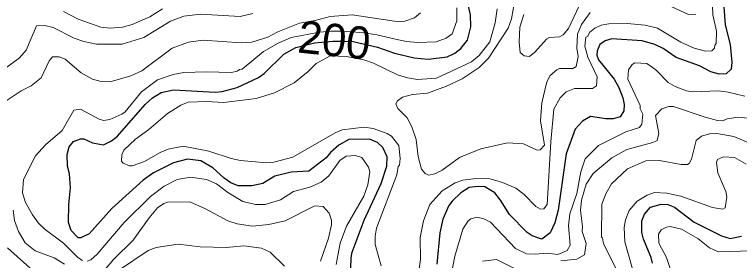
# Model space of a CAD drawing. Extents: x 673.3 to 698.5, y 6984.3 to 7012.3.
# Drawn here: x 688.869 to 690.66, y 6985.574 to 6986.181 of the extents above; entities that cross this region are included whole.
import ezdxf
from ezdxf.enums import TextEntityAlignment as Align

# ---------------------------------------------------------------- set-up
doc = ezdxf.new("R2010")
doc.units = 0
doc.header["$LTSCALE"] = 0.032
doc.layers.add('1', color=7, linetype='Continuous', lineweight=25)
doc.layers.add('2', color=7, linetype='Continuous', lineweight=13)
doc.layers.add('61', color=7, linetype='Continuous')

msp = doc.modelspace()

# ---------------------------------------------------------------- linework, layer by layer
at = {"layer": '1'}
for points in [[(689.7661, 6986.1009), (689.808, 6986.086), (689.8561, 6986.0745), (689.8907, 6986.0716), (689.9378, 6986.0772), (689.9565, 6986.0857), (689.972, 6986.0972), (689.9879, 6986.1185), (689.9961, 6986.1511), (689.9954, 6986.1805), (689.989, 6986.2094)], [(690.6217, 6986.1996), (690.6249, 6986.1563), (690.6371, 6986.1077), (690.6411, 6986.0637), (690.6393, 6986.0469), (690.6274, 6986.0349), (690.6099, 6986.0342), (690.589, 6986.0396), (690.5616, 6986.0551), (690.5037, 6986.0755), (690.4716, 6986.0972), (690.4509, 6986.1073), (690.4199, 6986.1163), (690.3447, 6986.1212), (690.3285, 6986.1163), (690.3146, 6986.1073), (690.308, 6986.0921), (690.3073, 6986.0809), (690.3113, 6986.0694), (690.3506, 6986.0216), (690.3618, 6986.0017), (690.3715, 6985.9761), (690.3748, 6985.9595), (690.374, 6985.9433), (690.3653, 6985.9293), (690.348, 6985.9242)], [(689.6997, 6985.5552), (689.7005, 6985.581), (689.7034, 6985.5947), (689.7328, 6985.6737), (689.7749, 6985.7644), (689.7892, 6985.807), (689.7899, 6985.8302), (689.7787, 6985.8533), (689.7656, 6985.8654), (689.7457, 6985.8737), (689.6951, 6985.8729), (689.6702, 6985.8591), (689.6493, 6985.8411), (689.6392, 6985.8278), (689.5965, 6985.7951), (689.5528, 6985.7922), (689.5125, 6985.7824), (689.4826, 6985.7642), (689.4553, 6985.7583), (689.4216, 6985.7588), (689.4035, 6985.766), (689.387, 6985.7774), (689.3593, 6985.8028), (689.3293, 6985.82), (689.2966, 6985.824), (689.2619, 6985.8151), (689.2121, 6985.7903), (689.1869, 6985.7723), (689.1098, 6985.7023), (689.0532, 6985.64), (689.0332, 6985.6302), (689.026, 6985.6304), (689.0094, 6985.6486), (689.0027, 6985.6677), (689.0035, 6985.7123), (689.0076, 6985.7538), (689.0052, 6985.7885), (689.0002, 6985.8068), (688.9994, 6985.8362), (689.0044, 6985.8549), (689.0149, 6985.8678), (689.0319, 6985.8744), (689.04, 6985.8744), (689.0617, 6985.8643), (689.0886, 6985.8599), (689.1087, 6985.8698), (689.1238, 6985.8809), (689.1921, 6985.9597), (689.21, 6985.9755), (689.2314, 6985.9893), (689.2615, 6985.9959), (689.3649, 6985.9894), (689.3818, 6985.9912), (689.4194, 6986.0012), (689.472, 6986.0261), (689.486, 6986.0362), (689.5341, 6986.0837), (689.564, 6986.1003), (689.61, 6986.1115), (689.6555, 6986.1156), (689.6839, 6986.1159), (689.706, 6986.1146), (689.7661, 6986.1009)], [(690.348, 6985.9242), (690.3295, 6985.9243), (690.292, 6985.9296), (690.272, 6985.9182), (690.2542, 6985.8986), (690.2316, 6985.8373), (690.212, 6985.6983), (690.2036, 6985.667), (690.1925, 6985.6427), (690.1718, 6985.6271), (690.1479, 6985.6349), (690.1351, 6985.6436), (690.0919, 6985.6874), (690.07, 6985.7233), (690.0558, 6985.7415), (690.0309, 6985.7561), (690.0145, 6985.7572), (689.9919, 6985.7548), (689.972, 6985.7413), (689.9502, 6985.721), (689.9419, 6985.7097), (689.9272, 6985.6765), (689.9196, 6985.6429), (689.9121, 6985.5653)], [(690.4448, 6985.5673), (690.4414, 6985.582), (690.4226, 6985.6273), (690.4188, 6985.6435), (690.4188, 6985.6722), (690.4251, 6985.6883), (690.44, 6985.7059), (690.4669, 6985.7132), (690.4831, 6985.7124), (690.4994, 6985.7059), (690.548, 6985.669), (690.6155, 6985.6348), (690.6366, 6985.6289), (690.6646, 6985.6345)]]:
    msp.add_lwpolyline(points, dxfattribs=at)
at = {"layer": '2'}
for points in [[(690.1054, 6986.2165), (690.0972, 6986.1712), (690.0888, 6986.1479), (690.04, 6986.0738), (690.0173, 6986.0504), (689.9748, 6986.0225), (689.9361, 6986.0045), (689.8894, 6985.9877), (689.8522, 6985.9843), (689.8274, 6985.9772), (689.8154, 6985.9688), (689.8114, 6985.9607), (689.8164, 6985.9492), (689.8389, 6985.9266), (689.851, 6985.9041), (689.8617, 6985.8728), (689.8666, 6985.8308), (689.8747, 6985.7993), (689.8836, 6985.7892), (689.8915, 6985.785)], [(689.8657, 6985.5318), (689.8722, 6985.5769), (689.8709, 6985.6306), (689.8793, 6985.6725), (689.8947, 6985.7127), (689.9255, 6985.746), (689.9576, 6985.7656), (689.9766, 6985.7726), (690.0097, 6985.7767), (690.044, 6985.7758), (690.0749, 6985.7665), (690.1072, 6985.753), (690.1284, 6985.7373), (690.1571, 6985.7078), (690.1681, 6985.7006), (690.1768, 6985.7017), (690.185, 6985.7128), (690.1936, 6985.8669), (690.2013, 6985.9475), (690.217, 6985.9762), (690.2321, 6985.9908), (690.2522, 6985.999), (690.2972, 6985.9991), (690.307, 6986.0056), (690.3088, 6986.0273), (690.2851, 6986.0764), (690.2779, 6986.1035), (690.2805, 6986.1252), (690.2844, 6986.1272), (690.2902, 6986.1375), (690.3027, 6986.1477), (690.3182, 6986.1554), (690.337, 6986.1586), (690.3828, 6986.1595), (690.4267, 6986.1556), (690.4574, 6986.148), (690.5147, 6986.1135), (690.5477, 6986.0985), (690.5758, 6986.0911), (690.5918, 6986.092), (690.5984, 6986.0982), (690.5989, 6986.1059), (690.6021, 6986.1102), (690.6028, 6986.14), (690.594, 6986.1805), (690.5923, 6986.2249)], [(689.0373, 6985.5742), (689.0252, 6985.5814), (688.9898, 6985.6169), (688.9445, 6985.6507), (688.9284, 6985.6661), (688.9132, 6985.687), (688.8963, 6985.7174), (688.8886, 6985.741), (688.8917, 6985.7745), (688.9213, 6985.8324), (688.9453, 6985.8595), (688.987, 6985.8948), (689.0157, 6985.9452), (689.0325, 6985.9477), (689.0782, 6985.9229), (689.0887, 6985.9201), (689.1047, 6985.9223), (689.1343, 6985.9354), (689.1422, 6985.9416), (689.183, 6985.9906), (689.2225, 6986.0202), (689.2614, 6986.0332), (689.2874, 6986.0381), (689.3424, 6986.0398), (689.4052, 6986.0382), (689.4193, 6986.0414), (689.4245, 6986.0455), (689.4313, 6986.0466), (689.4843, 6986.0899), (689.5203, 6986.1105), (689.5529, 6986.1244), (689.6228, 6986.1376), (689.651, 6986.1402), (689.6819, 6986.1407), (689.732, 6986.1365), (689.7642, 6986.1313), (689.8103, 6986.1203), (689.8371, 6986.1146), (689.8652, 6986.1123), (689.9109, 6986.1138), (689.9354, 6986.1234), (689.9502, 6986.134), (689.9619, 6986.1661), (689.9619, 6986.1983)], [(689.2345, 6986.1956), (689.2032, 6986.1759), (689.1596, 6986.1565), (689.136, 6986.1505), (689.1052, 6986.1481), (689.0826, 6986.1506), (689.026, 6986.1699), (688.9903, 6986.1886)], [(690.0612, 6986.1951), (690.0563, 6986.1606), (690.0434, 6986.1142), (690.0167, 6986.0801), (689.9978, 6986.065), (689.9114, 6986.0244), (689.8648, 6986.0211), (689.8398, 6986.0251), (689.8156, 6986.0324), (689.7562, 6986.0612), (689.732, 6986.07), (689.6896, 6986.0781), (689.6487, 6986.0796), (689.6142, 6986.0609), (689.5944, 6986.0412), (689.5596, 6986.0125), (689.5113, 6985.9881), (689.4658, 6985.9743), (689.3864, 6985.9641), (689.3436, 6985.9665), (689.2985, 6985.9648), (689.2801, 6985.9578), (689.2469, 6985.9371), (689.2006, 6985.8979), (689.1682, 6985.874), (689.1391, 6985.8469), (689.1345, 6985.8351), (689.1332, 6985.8195), (689.1375, 6985.8145), (689.1532, 6985.8077), (689.1595, 6985.8077), (689.1905, 6985.8185), (689.2288, 6985.8409), (689.2485, 6985.8492), (689.2855, 6985.8566), (689.3493, 6985.8444), (689.4039, 6985.8263), (689.4271, 6985.8213), (689.4917, 6985.8152), (689.5094, 6985.8167), (689.5563, 6985.8292), (689.6609, 6985.8893), (689.6785, 6985.8964), (689.7326, 6985.9037), (689.7549, 6985.8998), (689.7896, 6985.8881), (689.8006, 6985.8809), (689.8184, 6985.8585), (689.8218, 6985.8261), (689.8203, 6985.8099), (689.817, 6985.8059), (689.8135, 6985.7859), (689.7632, 6985.6544), (689.76, 6985.634), (689.76, 6985.6134), (689.7745, 6985.5607)], [(690.127, 6986.1818), (690.1175, 6986.15), (690.1158, 6986.1129), (690.1182, 6986.0877), (690.1278, 6986.0796), (690.1416, 6986.0781), (690.1541, 6986.0886), (690.1832, 6986.121), (690.1906, 6986.1244), (690.2157, 6986.1262), (690.2241, 6986.1311), (690.2378, 6986.1467), (690.2646, 6986.2045)], [(690.4821, 6986.2057), (690.5342, 6986.1815), (690.5518, 6986.182)], [(689.8724, 6986.1858), (689.8574, 6986.173), (689.833, 6986.1652), (689.8183, 6986.1636), (689.703, 6986.1806), (689.6489, 6986.1763), (689.6121, 6986.1669), (689.5727, 6986.1603), (689.5194, 6986.1386), (689.4948, 6986.1255), (689.4554, 6986.1131), (689.4287, 6986.1115), (689.3352, 6986.118), (689.2993, 6986.1131), (689.2588, 6986.0986), (689.1837, 6986.0424), (689.1567, 6986.0298), (689.1055, 6986.0154), (689.0833, 6986.0162), (689.0619, 6986.022), (689.034, 6986.0376), (688.9946, 6986.071), (688.9798, 6986.0772), (688.9626, 6986.077), (688.9544, 6986.0673), (688.9351, 6986.0253), (688.91, 6986.0057), (688.8856, 6985.9927), (688.8462, 6985.9664)], [(689.0407, 6986.1146), (689.072, 6986.1082), (689.1348, 6986.1082), (689.1889, 6986.1247), (689.2545, 6986.1654), (689.2877, 6986.1778), (689.3289, 6986.1823), (689.4267, 6986.1767), (689.458, 6986.1837)], [(689.8915, 6985.785), (689.9072, 6985.7884), (689.9256, 6985.7976), (689.9685, 6985.8289), (690.0209, 6985.8501), (690.0872, 6985.8647), (690.1262, 6985.8623), (690.1604, 6985.8469), (690.1679, 6985.8474), (690.1785, 6985.8592), (690.1688, 6985.9187), (690.1714, 6985.9635), (690.1837, 6986.0151), (690.1927, 6986.031), (690.2084, 6986.0449), (690.2157, 6986.048), (690.2483, 6986.048), (690.2568, 6986.0531), (690.2616, 6986.0779), (690.2584, 6986.0982), (690.2601, 6986.133), (690.2699, 6986.1565), (690.2915, 6986.1861)], [(688.8468, 6986.0494), (688.8817, 6986.0744), (688.8977, 6986.0938), (688.9237, 6986.1537), (688.944, 6986.1546), (688.9649, 6986.1498), (689.0167, 6986.1231), (689.0407, 6986.1146)], [(690.6731, 6985.9796), (690.6317, 6985.9901), (690.6075, 6985.9934), (690.5444, 6985.9902), (690.5288, 6985.9933), (690.5014, 6986.0038), (690.4841, 6986.0139), (690.4532, 6986.0453), (690.4307, 6986.0609), (690.4011, 6986.0626), (690.3951, 6986.0584), (690.3856, 6986.0452), (690.3839, 6986.0218), (690.4144, 6985.9565), (690.4148, 6985.9487), (690.4212, 6985.9352), (690.419, 6985.9109), (690.4133, 6985.9024), (690.3795, 6985.8918), (690.3114, 6985.8581), (690.2789, 6985.8248), (690.2682, 6985.793), (690.2584, 6985.7396), (690.2405, 6985.6891), (690.2373, 6985.6601), (690.242, 6985.6118), (690.234, 6985.5987), (690.2111, 6985.5887), (690.1847, 6985.5927), (690.1551, 6985.5895), (690.134, 6985.5904), (690.107, 6985.6042), (690.045, 6985.6689), (690.0285, 6985.6773), (690.0113, 6985.6815), (689.9967, 6985.6768), (689.99, 6985.6718), (689.9768, 6985.6516), (689.9571, 6985.5848), (689.9478, 6985.538)], [(690.3448, 6985.828), (690.3813, 6985.8484), (690.4462, 6985.8652), (690.4565, 6985.8706), (690.4611, 6985.8878), (690.4523, 6985.9321), (690.4682, 6985.9486), (690.4858, 6985.9541), (690.4967, 6985.9542), (690.575, 6985.9278), (690.6056, 6985.92), (690.6179, 6985.9193), (690.6295, 6985.9243), (690.6567, 6985.9283), (690.6799, 6985.9258)], [(690.6886, 6985.8621), (690.6464, 6985.8802), (690.6043, 6985.8875), (690.5856, 6985.8867), (690.566, 6985.8808), (690.5532, 6985.8703), (690.5417, 6985.8243), (690.5359, 6985.8135), (690.5318, 6985.8112), (690.5157, 6985.8109), (690.4626, 6985.8207), (690.4285, 6985.8205), (690.3837, 6985.8002), (690.3436, 6985.7637), (690.3299, 6985.7391), (690.3203, 6985.7135), (690.3188, 6985.6319), (690.3212, 6985.6304), (690.3242, 6985.6157), (690.3633, 6985.5376)], [(689.6639, 6985.564), (689.6736, 6985.6168), (689.689, 6985.6593), (689.7317, 6985.7334), (689.7421, 6985.7608), (689.7469, 6985.7935), (689.7436, 6985.8045), (689.7272, 6985.8282), (689.7111, 6985.8337), (689.688, 6985.8322), (689.6729, 6985.8207), (689.6455, 6985.7836), (689.6269, 6985.768), (689.5988, 6985.7552), (689.5583, 6985.7443), (689.5265, 6985.724), (689.4887, 6985.7123), (689.4646, 6985.7125), (689.4335, 6985.7201), (689.3957, 6985.7419), (689.3677, 6985.7636), (689.3433, 6985.7743), (689.3039, 6985.78), (689.2713, 6985.7743), (689.2384, 6985.7576), (689.2052, 6985.7325), (689.1398, 6985.668), (689.0731, 6985.5899), (689.0575, 6985.5759), (689.0487, 6985.5724)], [(690.2187, 6985.5737), (690.2584, 6985.5773), (690.2772, 6985.5883), (690.2811, 6985.616), (690.2715, 6985.646), (690.2722, 6985.6581), (690.2674, 6985.6976), (690.2698, 6985.723), (690.2813, 6985.7624), (690.2987, 6985.7886), (690.3448, 6985.828)], [(690.3946, 6985.5563), (690.3765, 6985.6202), (690.3749, 6985.6556), (690.3782, 6985.6748), (690.3876, 6985.698), (690.407, 6985.7209), (690.4322, 6985.7358), (690.4499, 6985.7418), (690.4809, 6985.7401), (690.5151, 6985.7329), (690.5934, 6985.7047), (690.619, 6985.7006), (690.6249, 6985.7045), (690.6289, 6985.7308), (690.6264, 6985.7446), (690.6068, 6985.7904), (690.6028, 6985.8161), (690.6059, 6985.8235), (690.6203, 6985.8304), (690.6479, 6985.8289), (690.6768, 6985.8119)], [(689.0911, 6985.5501), (689.1148, 6985.5778), (689.1619, 6985.6242), (689.2015, 6985.6793), (689.2224, 6985.7041), (689.2381, 6985.7152), (689.2468, 6985.7183), (689.3023, 6985.7189), (689.3412, 6985.702), (689.3963, 6985.6722), (689.4194, 6985.6644), (689.4567, 6985.6587), (689.4974, 6985.6635), (689.538, 6985.6719), (689.611, 6985.709), (689.6313, 6985.7074), (689.6465, 6985.6907), (689.6523, 6985.6735), (689.6524, 6985.6624), (689.6445, 6985.6293), (689.6249, 6985.5722)], [(688.8658, 6985.6983), (688.8691, 6985.6726), (688.8791, 6985.6458), (688.8956, 6985.6182), (688.9201, 6985.5981), (688.9668, 6985.5812), (688.9926, 6985.5652)], [(690.6908, 6985.5985), (690.6072, 6985.596), (690.5855, 6985.6054), (690.557, 6985.6287), (690.5167, 6985.6515), (690.4884, 6985.6585), (690.4794, 6985.6569), (690.4664, 6985.6501), (690.4596, 6985.6389), (690.4605, 6985.6172), (690.4797, 6985.5816), (690.4896, 6985.552)], [(688.9082, 6985.5554), (688.8514, 6985.6054)], [(689.5364, 6985.5606), (689.5008, 6985.5945), (689.4789, 6985.6047), (689.4358, 6985.6106), (689.3929, 6985.6066), (689.3277, 6985.6082), (689.2736, 6985.6147), (689.2192, 6985.6065), (689.1995, 6985.5991), (689.1264, 6985.5499)], [(690.0255, 6985.5723), (690.0596, 6985.5764), (690.1161, 6985.549)]]:
    msp.add_lwpolyline(points, dxfattribs=at)

# ---------------------------------------------------------------- texts
at = {"layer": '61'}
msp.add_text('200', height=0.08, rotation=353.991, dxfattribs=at).set_placement((689.6549, 6986.0787), align=Align.CENTER)

doc.saveas('drawing.dxf')
